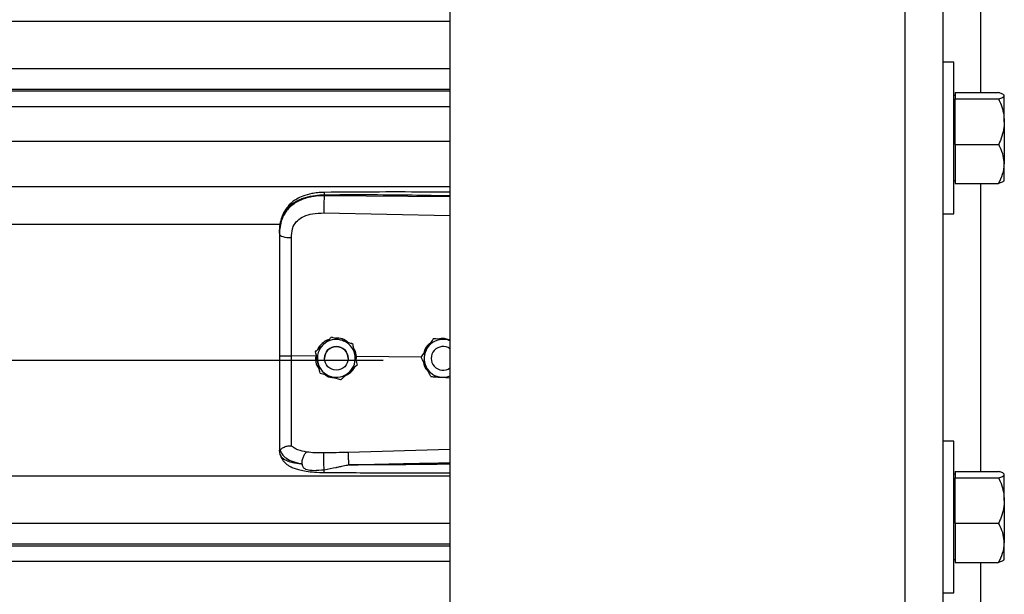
# Model space of a CAD drawing. Header units: inches. Extents: x 170 to 284, y 215 to 248.
# Tile 719 of 1056: x 231.002 to 231.446, y 223.145 to 223.405. Entities that reach past the tile are written whole.
import ezdxf

# ---------------------------------------------------------------- set-up
doc = ezdxf.new("R2010")
doc.units = ezdxf.units.IN
doc.header["$LTSCALE"] = 0.25
doc.header["$MEASUREMENT"] = 0
doc.layers.add('RH FRONT OF HOOD', color=7, linetype='Continuous')

msp = doc.modelspace()

# ---------------------------------------------------------------- linework, layer by layer
at = {"layer": 'RH FRONT OF HOOD'}
for p, q in [((231.401380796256, 224.3701573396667), (231.401380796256, 220.1328032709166)), ((231.418501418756, 224.3701573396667), (231.418501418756, 220.1328032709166)), ((231.1959333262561, 224.3332527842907), (231.195933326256, 220.1328032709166)), ((231.435622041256, 223.5027795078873), (231.435622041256, 223.3720243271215)), ((227.163613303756, 223.4042282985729), (231.1959333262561, 223.4042282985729)), ((227.163613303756, 223.3828493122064), (231.1959333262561, 223.3828493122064)), ((231.423569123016, 223.3857215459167), (231.418501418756, 223.3857215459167)), ((231.423569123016, 223.3514803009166), (231.423569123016, 223.3857215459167)), ((231.1959333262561, 223.3733640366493), (227.163613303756, 223.3733640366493)), ((227.163613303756, 223.3727246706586), (231.1959333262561, 223.3727246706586)), ((231.424116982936, 223.3707410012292), (231.423569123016, 223.3707410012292)), ((231.424116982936, 223.3720243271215), (231.424116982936, 223.370577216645)), ((231.424116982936, 223.3720243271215), (231.443771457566, 223.3720243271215)), ((231.424116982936, 223.370577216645), (231.424116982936, 223.3691301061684)), ((231.424116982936, 223.3588580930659), (231.424116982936, 223.3691301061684)), ((231.424116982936, 223.3691301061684), (231.443771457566, 223.3691301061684)), ((231.446339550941, 223.3707410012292), (231.4461474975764, 223.3709638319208)), ((231.446339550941, 223.370577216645), (231.446339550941, 223.3707410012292)), ((231.446339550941, 223.3588580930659), (231.446339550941, 223.370577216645)), ((227.163613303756, 223.3657065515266), (231.1959333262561, 223.3657065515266)), ((231.424116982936, 223.3485860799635), (231.424116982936, 223.3588580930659)), ((231.446339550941, 223.3588580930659), (231.446339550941, 223.3397611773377)), ((231.423569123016, 223.3172390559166), (231.423569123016, 223.3514803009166)), ((227.163613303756, 223.3500224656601), (231.1959333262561, 223.3500224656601)), ((231.424116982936, 223.3485860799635), (231.424116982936, 223.3397611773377)), ((231.424116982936, 223.3485860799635), (231.443771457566, 223.3485860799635)), ((231.424116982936, 223.3397611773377), (231.424116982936, 223.3309362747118)), ((231.446339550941, 223.3322196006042), (231.446339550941, 223.3397611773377)), ((227.163613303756, 223.3296344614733), (231.1959333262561, 223.3296344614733)), ((231.423569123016, 223.3322196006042), (231.424116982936, 223.3322196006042)), ((231.424116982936, 223.3309362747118), (231.443771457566, 223.3309362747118)), ((231.435622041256, 223.3309362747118), (231.435622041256, 223.2008181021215)), ((231.4461474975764, 223.3319967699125), (231.446339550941, 223.3322196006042)), ((231.1390860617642, 223.3254228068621), (231.1390860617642, 223.3258341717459)), ((231.195933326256, 223.3248861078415), (231.1390860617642, 223.3254228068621)), ((231.1389900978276, 223.3176339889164), (231.195933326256, 223.3164244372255)), ((231.418501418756, 223.3172390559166), (231.423569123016, 223.3172390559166)), ((227.2401614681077, 223.3125588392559), (231.119382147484, 223.3125588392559)), ((231.118890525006, 223.3084995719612), (231.118890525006, 223.30801125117)), ((231.142461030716, 223.2615676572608), (231.142461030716, 223.2615660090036)), ((231.1518791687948, 223.2585670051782), (231.1518791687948, 223.2585653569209)), ((231.1884045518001, 223.2607712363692), (231.1884045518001, 223.2607728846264)), ((231.1894534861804, 223.2607050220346), (231.1884045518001, 223.2607728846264)), ((231.1351533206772, 223.2549116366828), (231.1351533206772, 223.2549099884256)), ((231.135447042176, 223.2535659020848), (231.1352617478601, 223.2529763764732)), ((227.193781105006, 223.2511663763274), (231.165765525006, 223.2511663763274)), ((231.1352617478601, 223.2529763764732), (231.1243481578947, 223.2530808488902)), ((231.1352617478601, 223.2529763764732), (231.1352639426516, 223.2529762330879)), ((231.1392212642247, 223.2519090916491), (231.1392212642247, 223.2519083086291)), ((231.1499216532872, 223.2519083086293), (231.1499216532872, 223.2519090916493)), ((231.1536994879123, 223.2527997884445), (231.1531514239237, 223.2527457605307)), ((231.1536023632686, 223.2506823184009), (231.1536994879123, 223.2527997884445)), ((231.1536994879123, 223.2527997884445), (231.153701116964, 223.2527998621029)), ((231.1829331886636, 223.2525200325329), (231.153701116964, 223.2527998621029)), ((231.1539895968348, 223.2489103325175), (231.1539895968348, 223.2489086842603)), ((231.1829192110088, 223.2525483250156), (231.1829192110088, 223.2525499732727)), ((231.1874329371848, 223.2519090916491), (231.1874329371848, 223.2519083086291)), ((231.1922297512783, 223.2433666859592), (231.195933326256, 223.2431269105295)), ((231.423569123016, 223.2145153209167), (231.418501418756, 223.2145153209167)), ((231.423569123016, 223.1802740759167), (231.423569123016, 223.2145153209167)), ((231.118890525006, 223.2109581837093), (231.118890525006, 223.2104293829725)), ((231.1192302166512, 223.2084442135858), (231.118890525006, 223.2104293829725)), ((231.195933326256, 223.2107527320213), (231.1499976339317, 223.2094209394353)), ((231.424116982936, 223.2008181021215), (231.424116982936, 223.1993709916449)), ((231.424116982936, 223.2008181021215), (231.443771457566, 223.2008181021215)), ((227.163613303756, 223.1987808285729), (231.1959333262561, 223.1987808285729)), ((231.424116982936, 223.1995347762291), (231.423569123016, 223.1995347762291)), ((231.424116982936, 223.1993709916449), (231.424116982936, 223.1979238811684)), ((231.424116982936, 223.187651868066), (231.424116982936, 223.1979238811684)), ((231.424116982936, 223.1979238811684), (231.443771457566, 223.1979238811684)), ((231.446339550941, 223.1995347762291), (231.4461474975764, 223.1997576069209)), ((231.446339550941, 223.1993709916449), (231.446339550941, 223.1995347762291)), ((231.446339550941, 223.187651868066), (231.446339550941, 223.1993709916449)), ((231.424116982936, 223.1773798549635), (231.424116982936, 223.187651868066)), ((231.446339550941, 223.187651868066), (231.446339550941, 223.1685549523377)), ((231.423569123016, 223.1460328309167), (231.423569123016, 223.1802740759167)), ((227.163613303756, 223.1774018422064), (231.1959333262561, 223.1774018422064)), ((231.424116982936, 223.1773798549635), (231.424116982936, 223.1685549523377)), ((231.424116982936, 223.1773798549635), (231.443771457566, 223.1773798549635)), ((231.1959333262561, 223.1679165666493), (227.163613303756, 223.1679165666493)), ((227.163613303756, 223.1672772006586), (231.1959333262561, 223.1672772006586)), ((231.424116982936, 223.1685549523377), (231.424116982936, 223.1597300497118)), ((231.446339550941, 223.1610133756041), (231.446339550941, 223.1685549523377)), ((227.163613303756, 223.1602590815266), (231.1959333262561, 223.1602590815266)), ((231.423569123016, 223.1610133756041), (231.424116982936, 223.1610133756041)), ((231.4461474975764, 223.1607905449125), (231.446339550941, 223.1610133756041)), ((231.424116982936, 223.1597300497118), (231.443771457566, 223.1597300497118)), ((231.435622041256, 223.1597300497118), (231.435622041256, 223.0296118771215)), ((231.418501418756, 223.1460328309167), (231.423569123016, 223.1460328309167))]:
    msp.add_line(p, q, dxfattribs=at)
at = {"layer": 'RH FRONT OF HOOD', "flags": 128}
msp.add_lwpolyline([(231.118890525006, 223.30801125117), (231.1189944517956, 223.3077155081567), (231.1193024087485, 223.3074306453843), (231.119803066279, 223.3071671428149), (231.1204780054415, 223.3069346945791), (231.121302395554, 223.3067418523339), (231.1222459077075, 223.3065957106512), (231.1232738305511, 223.3065016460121), (231.124348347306, 223.3064631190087)], dxfattribs=at)
at = {"layer": 'RH FRONT OF HOOD'}
msp.add_circle((231.1445714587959, 223.2519083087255), 0.005350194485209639, dxfattribs=at)
for centre, radius, start, end in [((231.1445714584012, 223.2519090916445), 0.008560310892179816, 132.3279357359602, 192.3279369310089), ((231.1445714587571, 223.2519090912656), 0.008560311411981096, 72.32793711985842, 132.3279357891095), ((231.1445714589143, 223.2519090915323), 0.008560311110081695, 12.32793744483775, 72.32793758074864), ((231.192783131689, 223.2519090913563), 0.008560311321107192, 86.29353550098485, 146.2935346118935), ((231.1927831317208, 223.2519090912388), 0.008560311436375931, 68.40767565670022, 86.29353576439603), ((231.144571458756, 223.2519090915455), 0.005350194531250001, 1.112064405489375e-06, 179.9999988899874), ((231.1445714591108, 223.2519090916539), 0.008560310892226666, 312.3279357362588, 12.32793693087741), ((231.192783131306, 223.2519090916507), 0.008560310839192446, 146.2935348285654, 206.2935362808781), ((231.1927831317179, 223.2519083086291), 0.005350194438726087, 53.92810057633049, 306.0718994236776), ((231.1445714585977, 223.2519090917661), 0.008560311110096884, 192.3279374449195, 252.3279375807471), ((231.1445714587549, 223.2519090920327), 0.008560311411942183, 252.3279371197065, 312.3279357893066), ((231.1927831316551, 223.2519090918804), 0.008560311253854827, 206.293536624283, 266.2935360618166), ((231.1927831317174, 223.251909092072), 0.008560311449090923, 266.2935357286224, 291.592324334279)]:
    msp.add_arc(centre, radius, start, end, dxfattribs=at)
for points, knots in [([(231.446339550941, 223.370577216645), (231.446241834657, 223.3707797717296), (231.4460428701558, 223.3711922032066), (231.4448910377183, 223.371671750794), (231.4440237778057, 223.3719448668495), (231.443771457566, 223.3720243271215)], [0, 0, 0, 0, 0.406290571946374, 0.8272664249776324, 1, 1, 1, 1]), ([(231.443771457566, 223.3691301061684), (231.4444460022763, 223.3693551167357), (231.4458196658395, 223.3698133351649), (231.4463348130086, 223.3703137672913), (231.4463394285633, 223.3705704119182), (231.446339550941, 223.370577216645)], [0, 0, 0, 0, 0.4843414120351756, 0.986327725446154, 1, 1, 1, 1]), ([(231.443771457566, 223.3691301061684), (231.4441529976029, 223.3682604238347), (231.4450557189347, 223.3662027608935), (231.4460964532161, 223.3627738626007), (231.4462578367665, 223.360174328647), (231.446339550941, 223.3588580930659)], [0, 0, 0, 0, 0.2654599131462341, 0.6280764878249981, 1, 1, 1, 1]), ([(231.446339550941, 223.3588580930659), (231.4463368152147, 223.358622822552), (231.446318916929, 223.357083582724), (231.4458972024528, 223.3542110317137), (231.4448700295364, 223.3510374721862), (231.4440430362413, 223.3491920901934), (231.443771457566, 223.3485860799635)], [0, 0, 0, 0, 0.06653229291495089, 0.4352825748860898, 0.8145508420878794, 1, 1, 1, 1]), ([(231.446339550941, 223.3397611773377), (231.446241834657, 223.3409964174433), (231.4460428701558, 223.3435115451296), (231.4448910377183, 223.3464359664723), (231.4440237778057, 223.3481015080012), (231.443771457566, 223.3485860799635)], [0, 0, 0, 0, 0.4062905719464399, 0.8272664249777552, 1, 1, 1, 1]), ([(231.443771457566, 223.3309362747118), (231.4444460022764, 223.3323084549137), (231.4458196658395, 223.3351028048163), (231.4463348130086, 223.3381545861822), (231.4463394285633, 223.339719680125), (231.446339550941, 223.3397611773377)], [0, 0, 0, 0, 0.4843414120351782, 0.9863277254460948, 1, 1, 1, 1]), ([(231.446080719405, 223.3320543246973), (231.446026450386, 223.3319623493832), (231.4458486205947, 223.3316609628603), (231.4448838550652, 223.331289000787), (231.4440221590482, 223.3310157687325), (231.443771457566, 223.3309362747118)], [0, 0, 0, 0, 0.2374711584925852, 0.7781501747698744, 1, 1, 1, 1]), ([(231.118890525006, 223.3084995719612), (231.118953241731, 223.3098560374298), (231.1190716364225, 223.3124167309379), (231.1200411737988, 223.3159076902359), (231.1213304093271, 223.3183196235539), (231.1226942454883, 223.3200223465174), (231.1237772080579, 223.3210657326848), (231.1248361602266, 223.3218942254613), (231.1258256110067, 223.3225541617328), (231.1270599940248, 223.3232492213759), (231.1286540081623, 223.3239749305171), (231.1313177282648, 223.3248829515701), (231.1348528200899, 223.3256428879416), (231.1377593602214, 223.3257742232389), (231.1390860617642, 223.3258341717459)], [0, 0, 0, 0, 0.1307156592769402, 0.2467609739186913, 0.3577928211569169, 0.4170971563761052, 0.4791482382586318, 0.5177152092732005, 0.5590896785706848, 0.6032945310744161, 0.663348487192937, 0.7353692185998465, 0.8792082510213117, 1, 1, 1, 1]), ([(231.1390860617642, 223.3254228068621), (231.1378701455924, 223.3253895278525), (231.135438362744, 223.3253229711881), (231.1320975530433, 223.3247011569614), (231.1291397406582, 223.3237589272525), (231.1265971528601, 223.32254125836), (231.1243656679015, 223.3209958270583), (231.1224940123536, 223.3191546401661), (231.121013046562, 223.3170243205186), (231.1198374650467, 223.3144551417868), (231.1190446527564, 223.3114032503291), (231.1189419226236, 223.309142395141), (231.118890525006, 223.30801125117)], [0, 0, 0, 0, 0.1111703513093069, 0.2223361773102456, 0.3162781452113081, 0.4102081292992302, 0.5024030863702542, 0.5945790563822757, 0.6845432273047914, 0.7745043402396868, 0.8871807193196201, 0.9999999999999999, 0.9999999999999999, 0.9999999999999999, 0.9999999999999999]), ([(231.1391046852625, 223.326926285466), (231.1381060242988, 223.3268877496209), (231.1362142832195, 223.3268147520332), (231.1329052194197, 223.3262863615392), (231.1296777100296, 223.3253923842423), (231.126930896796, 223.3240881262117), (231.1249450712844, 223.3227654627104), (231.123303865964, 223.3213200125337), (231.1219887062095, 223.3197317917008), (231.1209135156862, 223.3179791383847), (231.1200562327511, 223.3160693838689), (231.1193113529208, 223.313550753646), (231.1190959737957, 223.3116131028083), (231.1189769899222, 223.3105426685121)], [0, 0, 0, 0, 0.0977474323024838, 0.1851607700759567, 0.330612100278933, 0.436467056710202, 0.5083182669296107, 0.5850061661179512, 0.6719760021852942, 0.7307948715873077, 0.8036787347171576, 0.8915444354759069, 1, 1, 1, 1]), ([(231.1390860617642, 223.3254228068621), (231.1390643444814, 223.3248469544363), (231.1390192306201, 223.3236507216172), (231.1389782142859, 223.3214256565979), (231.1389649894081, 223.3192482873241), (231.1389819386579, 223.318158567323), (231.1389900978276, 223.3176339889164)], [0, 0, 0, 0, 0.2406941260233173, 0.4999999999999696, 0.7593058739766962, 1, 1, 1, 1]), ([(231.139104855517, 223.326910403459), (231.1391036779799, 223.3269144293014), (231.139099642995, 223.3269282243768), (231.1390944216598, 223.3268133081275), (231.1390878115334, 223.3265205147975), (231.1390867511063, 223.3261045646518), (231.1390860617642, 223.3258341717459)], [0, 0, 0, 0, 0.09787641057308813, 0.3353863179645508, 0.5679606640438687, 1, 1, 1, 1]), ([(231.1390860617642, 223.3258341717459), (231.1453919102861, 223.3258735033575), (231.1586309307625, 223.3259560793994), (231.1775805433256, 223.3257748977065), (231.1902210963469, 223.3255539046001), (231.195933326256, 223.3254540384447)], [0, 0, 0, 0, 0.332670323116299, 0.6984356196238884, 1, 1, 1, 1]), ([(231.195933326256, 223.3270092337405), (231.1930341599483, 223.3270239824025), (231.1824062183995, 223.3270780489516), (231.1634627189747, 223.3271147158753), (231.1474194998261, 223.3269906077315), (231.1391046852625, 223.326926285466)], [0, 0, 0, 0, 0.1530455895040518, 0.5610439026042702, 1, 1, 1, 1]), ([(231.1247739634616, 223.3103964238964), (231.1247739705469, 223.310396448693), (231.1248765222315, 223.3107553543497), (231.1253717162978, 223.3121615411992), (231.1269077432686, 223.3143642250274), (231.1299747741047, 223.3162674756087), (231.1340909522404, 223.3174791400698), (231.1372437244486, 223.3175787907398), (231.1389900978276, 223.3176339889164)], [0, 0, 0, 0, 4.497367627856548e-06, 0.06509473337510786, 0.261670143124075, 0.475310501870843, 0.7093656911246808, 1, 1, 1, 1]), ([(231.118890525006, 223.30801125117), (231.118890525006, 223.3043810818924), (231.118890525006, 223.2971101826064), (231.118890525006, 223.2860294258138), (231.118890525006, 223.2748468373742), (231.118890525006, 223.2638781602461), (231.118890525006, 223.2566303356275), (231.118890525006, 223.2531505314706)], [0, 0, 0, 0, 0.2027568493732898, 0.4061035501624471, 0.6088604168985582, 0.8122072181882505, 1, 1, 1, 1]), ([(231.124348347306, 223.3064631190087), (231.1244183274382, 223.3077877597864), (231.1244883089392, 223.3091124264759), (231.1247739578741, 223.3103963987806), (231.1247739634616, 223.3103964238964)], [0, 0, 0, 0, 0.9999804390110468, 0.9999999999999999, 0.9999999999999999, 0.9999999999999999, 0.9999999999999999]), ([(231.1243481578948, 223.2530808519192), (231.1243481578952, 223.2530808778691), (231.1243482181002, 223.2564672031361), (231.1243483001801, 223.2635139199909), (231.12434834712, 223.2741871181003), (231.1243483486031, 223.285063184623), (231.1243483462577, 223.295850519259), (231.1243483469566, 223.3029255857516), (231.124348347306, 223.3064631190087)], [0, 0, 0, 0, 1.439079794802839e-06, 0.1877923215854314, 0.3908439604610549, 0.59389561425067, 0.7969478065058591, 1, 1, 1, 1]), ([(231.1351533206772, 223.2549116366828), (231.1356593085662, 223.2553725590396), (231.1366831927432, 223.2563052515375), (231.1379303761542, 223.2574412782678), (231.1386444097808, 223.2580916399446), (231.1388071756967, 223.2582398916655)], [0, 0, 0, 0, 0.4299704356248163, 0.870060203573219, 0.9999999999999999, 0.9999999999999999, 0.9999999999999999, 0.9999999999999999]), ([(231.1351533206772, 223.2549099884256), (231.1356593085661, 223.2553707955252), (231.1366831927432, 223.256303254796), (231.1379303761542, 223.2574391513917), (231.1386444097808, 223.2580895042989), (231.1388071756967, 223.2582377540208)], [0, 0, 0, 0, 0.4299704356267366, 0.8700602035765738, 1, 1, 1, 1]), ([(231.1411817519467, 223.2604025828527), (231.1410465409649, 223.2603724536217), (231.1398947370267, 223.2601157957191), (231.1381374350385, 223.2586570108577), (231.136518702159, 223.2570473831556), (231.1361908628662, 223.2559390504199), (231.1361575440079, 223.2558264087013)], [0, 0, 0, 0, 0.05931474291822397, 0.5052766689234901, 0.9497204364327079, 1, 1, 1, 1]), ([(231.1388071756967, 223.2582398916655), (231.1397477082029, 223.2590965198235), (231.1410021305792, 223.2602390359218), (231.1421690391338, 223.2613017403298), (231.142461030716, 223.2615676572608)], [0, 0, 0, 0, 0.7497733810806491, 1, 1, 1, 1]), ([(231.1388071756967, 223.2582377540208), (231.1397477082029, 223.2590944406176), (231.1410021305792, 223.2602370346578), (231.1421690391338, 223.2613000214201), (231.142461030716, 223.2615660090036)], [0, 0, 0, 0, 0.7497733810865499, 1, 1, 1, 1]), ([(231.142461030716, 223.2615676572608), (231.1428587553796, 223.2614409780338), (231.1443635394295, 223.2609616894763), (231.1459805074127, 223.2604465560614), (231.1471700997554, 223.2600675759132)], [0, 0, 0, 0, 0.264306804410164, 0.9999999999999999, 0.9999999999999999, 0.9999999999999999, 0.9999999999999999]), ([(231.142461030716, 223.2615660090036), (231.1428587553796, 223.2614392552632), (231.1443635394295, 223.2609596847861), (231.1459805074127, 223.2604444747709), (231.1471700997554, 223.2600654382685)], [0, 0, 0, 0, 0.2643068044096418, 1, 1, 1, 1]), ([(231.1498315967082, 223.2592194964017), (231.1494748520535, 223.2595095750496), (231.1483112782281, 223.2604557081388), (231.1462597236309, 223.2610232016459), (231.1446901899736, 223.2610270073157), (231.1441542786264, 223.2610283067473)], [0, 0, 0, 0, 0.2255168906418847, 0.7355556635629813, 1, 1, 1, 1]), ([(231.1471700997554, 223.2600675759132), (231.1473564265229, 223.2600082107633), (231.1488137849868, 223.2595438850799), (231.1504118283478, 223.2590346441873), (231.1517362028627, 223.2586125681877), (231.1518791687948, 223.2585670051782)], [0, 0, 0, 0, 0.1156468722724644, 0.90453427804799, 1, 1, 1, 1]), ([(231.1471700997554, 223.2600654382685), (231.1473564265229, 223.2600060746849), (231.1488137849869, 223.2595417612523), (231.1504118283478, 223.2590327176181), (231.1517362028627, 223.258610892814), (231.1518791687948, 223.2585653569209)], [0, 0, 0, 0, 0.1156468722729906, 0.9045342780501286, 1, 1, 1, 1]), ([(231.1518791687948, 223.2585670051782), (231.1520252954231, 223.2578984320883), (231.1523209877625, 223.256545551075), (231.1526811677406, 223.254897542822), (231.1528873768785, 223.253953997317), (231.1529343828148, 223.2537389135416)], [0, 0, 0, 0, 0.4299704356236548, 0.870060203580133, 0.9999999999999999, 0.9999999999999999, 0.9999999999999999, 0.9999999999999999]), ([(231.1518791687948, 223.2585653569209), (231.1520252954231, 223.2578966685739), (231.1523209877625, 223.2565435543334), (231.1526811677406, 223.2548954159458), (231.1528873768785, 223.2539518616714), (231.1529343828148, 223.2537367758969)], [0, 0, 0, 0, 0.4299704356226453, 0.8700602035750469, 0.9999999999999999, 0.9999999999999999, 0.9999999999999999, 0.9999999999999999]), ([(231.1870625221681, 223.2587612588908), (231.1867429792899, 223.2585432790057), (231.1855895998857, 223.2577564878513), (231.1844962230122, 223.2561558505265), (231.1841983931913, 223.2547511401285), (231.1841102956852, 223.2543356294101)], [0, 0, 0, 0, 0.2125142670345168, 0.7670631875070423, 1, 1, 1, 1]), ([(231.1884045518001, 223.2607728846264), (231.1880247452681, 223.2602035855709), (231.1872561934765, 223.2590515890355), (231.1863200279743, 223.2576482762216), (231.1857840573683, 223.2568448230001), (231.1856618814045, 223.2566616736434)], [0, 0, 0, 0, 0.4299704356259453, 0.8700602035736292, 0.9999999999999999, 0.9999999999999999, 0.9999999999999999, 0.9999999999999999]), ([(231.1884045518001, 223.2607712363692), (231.1880247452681, 223.2602018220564), (231.1872561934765, 223.2590495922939), (231.1863200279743, 223.2576461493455), (231.1857840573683, 223.2568426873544), (231.1856618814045, 223.2566595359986)], [0, 0, 0, 0, 0.429970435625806, 0.8700602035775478, 0.9999999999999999, 0.9999999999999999, 0.9999999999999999, 0.9999999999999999]), ([(231.1933365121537, 223.2604514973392), (231.192066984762, 223.2605337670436), (231.1903737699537, 223.2606434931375), (231.1887986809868, 223.2607456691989), (231.1884045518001, 223.2607712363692)], [0, 0, 0, 0, 0.749773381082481, 1, 1, 1, 1]), ([(231.1954080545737, 223.2603193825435), (231.1947471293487, 223.2605194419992), (231.1934767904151, 223.2609039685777), (231.1919135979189, 223.2609288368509), (231.1911336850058, 223.2606667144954), (231.1909578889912, 223.2606076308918)], [0, 0, 0, 0, 0.4565421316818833, 0.8775020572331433, 0.9999999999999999, 0.9999999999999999, 0.9999999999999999, 0.9999999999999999]), ([(231.195933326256, 223.2602833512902), (231.1952903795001, 223.2603249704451), (231.1944315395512, 223.2603805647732), (231.1935564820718, 223.2604372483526), (231.1933365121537, 223.2604514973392)], [0, 0, 0, 0, 0.7486223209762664, 1, 1, 1, 1]), ([(231.1362085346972, 223.2500814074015), (231.1359369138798, 223.2513242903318), (231.1355746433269, 223.2529819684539), (231.1352376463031, 223.2545241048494), (231.1351533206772, 223.2549099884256)], [0, 0, 0, 0, 0.7497733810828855, 0.9999999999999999, 0.9999999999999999, 0.9999999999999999, 0.9999999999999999]), ([(231.153701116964, 223.2527998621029), (231.1537011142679, 223.2527998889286), (231.1536030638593, 223.2537754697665), (231.153343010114, 223.2551676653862), (231.1525385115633, 223.2562570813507), (231.1523190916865, 223.2565542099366)], [0, 0, 0, 0, 1.999769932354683e-05, 0.7272642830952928, 1, 1, 1, 1]), ([(231.1529343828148, 223.2537389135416), (231.1532060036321, 223.2524960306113), (231.1535682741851, 223.2508383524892), (231.1539052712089, 223.2492962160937), (231.1539895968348, 223.2489103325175)], [0, 0, 0, 0, 0.7497733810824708, 1, 1, 1, 1]), ([(231.1529343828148, 223.2537367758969), (231.1532060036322, 223.2524939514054), (231.1535682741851, 223.2508363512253), (231.1539052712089, 223.249294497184), (231.1539895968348, 223.2489086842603)], [0, 0, 0, 0, 0.7497733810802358, 1, 1, 1, 1]), ([(231.1856618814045, 223.2566616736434), (231.1849558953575, 223.2556033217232), (231.1840142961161, 223.254191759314), (231.1831383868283, 223.2528785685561), (231.1829192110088, 223.2525499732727)], [0, 0, 0, 0, 0.7497733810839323, 1, 1, 1, 1]), ([(231.1856618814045, 223.2566595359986), (231.1849558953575, 223.2556012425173), (231.184014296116, 223.25418975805), (231.1831383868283, 223.2528768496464), (231.1829192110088, 223.2525483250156)], [0, 0, 0, 0, 0.7497733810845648, 1, 1, 1, 1]), ([(231.118890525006, 223.2531505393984), (231.118890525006, 223.2501132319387), (231.118890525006, 223.2439377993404), (231.118890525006, 223.2351508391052), (231.118890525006, 223.2269842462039), (231.118890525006, 223.2204041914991), (231.118890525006, 223.2150194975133), (231.118890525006, 223.2123189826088), (231.118890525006, 223.2109581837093)], [0, 0, 0, 0, 0.1870908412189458, 0.3803918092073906, 0.5558755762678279, 0.7364481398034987, 0.8671952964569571, 1, 1, 1, 1]), ([(231.1243483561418, 223.2123902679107), (231.1243483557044, 223.2126529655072), (231.1243483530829, 223.2142274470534), (231.1243483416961, 223.2176588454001), (231.1243482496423, 223.2232601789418), (231.1243479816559, 223.2297000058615), (231.1243476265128, 223.2369260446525), (231.1243473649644, 223.244800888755), (231.1243474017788, 223.2503288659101), (231.1243474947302, 223.2530808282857), (231.1243474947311, 223.2530808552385)], [0, 0, 0, 0, 0.03155846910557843, 0.1891461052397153, 0.3467338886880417, 0.50432776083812, 0.6619226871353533, 0.8309600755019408, 0.9999983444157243, 1, 1, 1, 1]), ([(231.1352639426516, 223.2529762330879), (231.1352301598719, 223.252522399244), (231.1351234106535, 223.2510883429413), (231.1355400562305, 223.2489258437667), (231.1364915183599, 223.2475694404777), (231.1368779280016, 223.2470185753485)], [0, 0, 0, 0, 0.2156616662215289, 0.6814629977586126, 1, 1, 1, 1]), ([(231.1372637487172, 223.245253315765), (231.1371176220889, 223.2459218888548), (231.1368219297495, 223.2472747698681), (231.1364617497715, 223.2489227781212), (231.1362555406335, 223.2498663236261), (231.1362085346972, 223.2500814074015)], [0, 0, 0, 0, 0.4299704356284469, 0.8700602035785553, 0.9999999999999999, 0.9999999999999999, 0.9999999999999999, 0.9999999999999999]), ([(231.1539895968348, 223.2489086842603), (231.1534836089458, 223.2484477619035), (231.1524597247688, 223.2475150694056), (231.1512125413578, 223.2463790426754), (231.1504985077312, 223.2457286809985), (231.1503357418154, 223.2455804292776)], [0, 0, 0, 0, 0.4299704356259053, 0.8700602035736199, 0.9999999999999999, 0.9999999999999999, 0.9999999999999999, 0.9999999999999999]), ([(231.1851085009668, 223.2481171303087), (231.185021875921, 223.2482924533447), (231.1843443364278, 223.2496637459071), (231.1836013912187, 223.2511675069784), (231.1829856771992, 223.2524137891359), (231.1829192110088, 223.2525483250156)], [0, 0, 0, 0, 0.1156468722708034, 0.9045342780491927, 1, 1, 1, 1]), ([(231.1838551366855, 223.250653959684), (231.1839036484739, 223.2501920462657), (231.1840502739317, 223.2487959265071), (231.1848959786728, 223.2471994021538), (231.185830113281, 223.2463909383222), (231.1860595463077, 223.2461923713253)], [0, 0, 0, 0, 0.2716700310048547, 0.8211147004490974, 0.9999999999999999, 0.9999999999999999, 0.9999999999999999, 0.9999999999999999]), ([(231.1372637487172, 223.245253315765), (231.1376614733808, 223.2451265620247), (231.1391662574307, 223.2446469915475), (231.1407832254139, 223.2441317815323), (231.1419728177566, 223.2437527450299)], [0, 0, 0, 0, 0.2643068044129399, 1, 1, 1, 1]), ([(231.1394223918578, 223.2445654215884), (231.1395017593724, 223.2444987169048), (231.1403748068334, 223.2437649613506), (231.1419449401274, 223.2432858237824), (231.1433794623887, 223.2432013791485), (231.1437770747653, 223.2431779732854)], [0, 0, 0, 0, 0.0674096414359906, 0.7415101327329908, 1, 1, 1, 1]), ([(231.1503357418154, 223.2455804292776), (231.149395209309, 223.2447238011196), (231.1481407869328, 223.2435812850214), (231.1469738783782, 223.2425185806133), (231.146681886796, 223.2422526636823)], [0, 0, 0, 0, 0.749773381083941, 0.9999999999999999, 0.9999999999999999, 0.9999999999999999, 0.9999999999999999]), ([(231.1489787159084, 223.2443444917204), (231.1494874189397, 223.2446065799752), (231.150893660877, 223.2453310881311), (231.1521341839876, 223.246562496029), (231.1525134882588, 223.2475422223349), (231.1525265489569, 223.2475759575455)], [0, 0, 0, 0, 0.3536960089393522, 0.9777456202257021, 1, 1, 1, 1]), ([(231.1872977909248, 223.2436864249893), (231.1871128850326, 223.2440606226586), (231.1864132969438, 223.2454763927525), (231.1856615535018, 223.2469978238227), (231.1851085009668, 223.2481171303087)], [0, 0, 0, 0, 0.2643068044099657, 1, 1, 1, 1]), ([(231.1419728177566, 223.2437527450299), (231.1421591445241, 223.2436933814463), (231.143616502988, 223.2432290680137), (231.145214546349, 223.2427200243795), (231.1465389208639, 223.2422981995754), (231.146681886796, 223.2422526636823)], [0, 0, 0, 0, 0.1156468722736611, 0.9045342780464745, 0.9999999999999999, 0.9999999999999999, 0.9999999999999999, 0.9999999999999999]), ([(231.1872977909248, 223.2436864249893), (231.187980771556, 223.2436421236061), (231.1893628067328, 223.2435524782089), (231.1910462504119, 223.2434433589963), (231.192010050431, 223.2433809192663), (231.1922297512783, 223.2433666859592)], [0, 0, 0, 0, 0.4299704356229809, 0.8700602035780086, 1, 1, 1, 1]), ([(231.118890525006, 223.2109581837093), (231.1188905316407, 223.2109569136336), (231.118890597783, 223.2109442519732), (231.1188977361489, 223.210840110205), (231.1189961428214, 223.2107617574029), (231.1190838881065, 223.2106918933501)], [0, 0, 0, 0, 0.01193493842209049, 0.1189819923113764, 1, 1, 1, 1]), ([(231.1190833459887, 223.2107076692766), (231.1193589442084, 223.2099856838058), (231.1199250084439, 223.2085027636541), (231.121977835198, 223.2066694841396), (231.1249660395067, 223.2051114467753), (231.1276931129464, 223.204488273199), (231.1290929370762, 223.2041683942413)], [0, 0, 0, 0, 0.2305257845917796, 0.4734878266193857, 0.7297379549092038, 1, 1, 1, 1]), ([(231.1190875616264, 223.2107078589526), (231.1191366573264, 223.2106993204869), (231.1192374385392, 223.2106817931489), (231.1195291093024, 223.2108680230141), (231.1199945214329, 223.2111988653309), (231.1208707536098, 223.2117789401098), (231.1223499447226, 223.2123970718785), (231.1236907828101, 223.2123931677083), (231.124348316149, 223.212391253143)], [0, 0, 0, 0, 0.1136768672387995, 0.2333502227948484, 0.3620694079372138, 0.5019163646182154, 0.7557448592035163, 1, 1, 1, 1]), ([(231.1311825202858, 223.2095662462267), (231.1298089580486, 223.2098540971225), (231.1277245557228, 223.2102909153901), (231.1255487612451, 223.2113316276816), (231.1247497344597, 223.2120369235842), (231.1243483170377, 223.2123912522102)], [0, 0, 0, 0, 0.4901989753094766, 0.743884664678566, 1, 1, 1, 1]), ([(231.1290929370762, 223.2041683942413), (231.1291179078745, 223.2046986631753), (231.1291697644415, 223.2057998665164), (231.1296456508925, 223.2074617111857), (231.1303497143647, 223.2088479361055), (231.130911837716, 223.2093327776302), (231.1311825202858, 223.2095662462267)], [0, 0, 0, 0, 0.2407679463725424, 0.5000000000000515, 0.7592320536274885, 1, 1, 1, 1]), ([(231.1390119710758, 223.2091588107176), (231.1376599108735, 223.2091515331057), (231.134957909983, 223.2091369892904), (231.1324512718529, 223.2094214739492), (231.1311989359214, 223.2095636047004)], [0, 0, 0, 0, 0.5003922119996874, 1, 1, 1, 1]), ([(231.1390973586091, 223.20158832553), (231.139081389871, 223.2018288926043), (231.13904770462, 223.2023363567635), (231.1390028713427, 223.2033464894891), (231.1389658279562, 223.2045339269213), (231.138943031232, 223.2058058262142), (231.138937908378, 223.2070092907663), (231.138950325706, 223.208005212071), (231.1389754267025, 223.2087445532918), (231.1390002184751, 223.2090255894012), (231.1390119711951, 223.2091588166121)], [0, 0, 0, 0, 0.1098512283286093, 0.2317256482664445, 0.3631776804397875, 0.500000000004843, 0.63682231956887, 0.7682743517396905, 0.8901487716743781, 1, 1, 1, 1]), ([(231.1499976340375, 223.2094209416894), (231.1481664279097, 223.2093729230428), (231.1445038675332, 223.2092768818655), (231.1408426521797, 223.2091981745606), (231.1390119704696, 223.2091588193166)], [0, 0, 0, 0, 0.4999797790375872, 1, 1, 1, 1]), ([(231.1499974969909, 223.2094209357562), (231.1499900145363, 223.2091821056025), (231.1499785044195, 223.2088147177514), (231.1499797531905, 223.2079528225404), (231.1499871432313, 223.2071780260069), (231.1500015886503, 223.2063175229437), (231.1500273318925, 223.2051580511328), (231.1500550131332, 223.2043146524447), (231.1500730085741, 223.2037663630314)], [0, 0, 0, 0, 0.2394508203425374, 0.3683426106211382, 0.4999696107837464, 0.6316010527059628, 0.7605056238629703, 0.9999999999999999, 0.9999999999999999, 0.9999999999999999, 0.9999999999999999]), ([(231.1290918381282, 223.2041666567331), (231.1285455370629, 223.2042237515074), (231.1272405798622, 223.2043601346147), (231.1258418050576, 223.2045882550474), (231.1248868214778, 223.2047821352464), (231.1236534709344, 223.2050599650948), (231.1219671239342, 223.2056261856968), (231.1201473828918, 223.2067516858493), (231.1195418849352, 223.2078690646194), (231.1192302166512, 223.2084442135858)], [0, 0, 0, 0, 0.1091879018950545, 0.2608187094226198, 0.3077983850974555, 0.3355235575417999, 0.5627886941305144, 0.7749539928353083, 0.9999999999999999, 0.9999999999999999, 0.9999999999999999, 0.9999999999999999]), ([(231.1192471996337, 223.2083981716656), (231.1194361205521, 223.2078112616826), (231.1197908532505, 223.2067092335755), (231.1208039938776, 223.205290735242), (231.1219330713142, 223.2042147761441), (231.123080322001, 223.2034179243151), (231.1241275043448, 223.2028615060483), (231.1250704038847, 223.2024493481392), (231.1263158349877, 223.2019829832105), (231.1282607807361, 223.2014224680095), (231.1311398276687, 223.2008609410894), (231.13487347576, 223.2004386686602), (231.1376548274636, 223.2003712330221), (231.1391430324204, 223.2003351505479)], [0, 0, 0, 0, 0.098431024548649, 0.1848217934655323, 0.2573083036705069, 0.3158871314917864, 0.3722739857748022, 0.4121400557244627, 0.4615923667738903, 0.5575876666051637, 0.6828759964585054, 0.8303179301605, 1, 1, 1, 1]), ([(231.1500732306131, 223.2037639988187), (231.1539732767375, 223.2038632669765), (231.1622433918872, 223.2040737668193), (231.1753553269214, 223.2043559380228), (231.1863032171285, 223.2045684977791), (231.1933193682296, 223.2046965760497), (231.1954943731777, 223.2047345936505), (231.195933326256, 223.2047422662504)], [0, 0, 0, 0, 0.2551597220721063, 0.5410705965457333, 0.8577348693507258, 0.9712884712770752, 1, 1, 1, 1]), ([(231.1290920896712, 223.2041634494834), (231.1291666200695, 223.2037931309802), (231.1292705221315, 223.203276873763), (231.1296422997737, 223.2026795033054), (231.1300629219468, 223.2022466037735), (231.130866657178, 223.2018020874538), (231.132343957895, 223.2014405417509), (231.1351048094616, 223.2012003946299), (231.1375015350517, 223.2014332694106), (231.1390973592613, 223.2015883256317)], [0, 0, 0, 0, 0.100126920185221, 0.1395859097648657, 0.1897135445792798, 0.2582342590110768, 0.3697357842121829, 0.5803479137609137, 1, 1, 1, 1]), ([(231.1390973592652, 223.2015883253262), (231.1408767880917, 223.2019352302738), (231.1426643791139, 223.2022837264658), (231.1444823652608, 223.2026510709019), (231.1445533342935, 223.2026654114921), (231.1447884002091, 223.2027128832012), (231.1456566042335, 223.2028893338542), (231.1472969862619, 223.2032044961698), (231.1488296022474, 223.203567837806), (231.1497286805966, 223.2037277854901), (231.1498057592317, 223.2037414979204)], [0, 0, 0, 0, 0.5022751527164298, 0.5045790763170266, 0.5086566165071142, 0.5221306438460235, 0.5703313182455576, 0.7514263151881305, 0.9786895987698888, 1, 1, 1, 1]), ([(231.1391431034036, 223.2003570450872), (231.1391424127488, 223.2003501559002), (231.1391358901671, 223.200285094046), (231.13912498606, 223.200474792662), (231.1391108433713, 223.2008016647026), (231.1391021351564, 223.2012342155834), (231.1390982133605, 223.2015249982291), (231.1390973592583, 223.2015883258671)], [0, 0, 0, 0, 0.03436729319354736, 0.324566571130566, 0.6210149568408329, 0.9174633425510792, 1, 1, 1, 1]), ([(231.1391430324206, 223.2003351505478), (231.1433382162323, 223.2003135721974), (231.152313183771, 223.2002674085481), (231.1666555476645, 223.2002258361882), (231.1813905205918, 223.2002016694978), (231.1913453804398, 223.2001981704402), (231.195933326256, 223.2001965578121)], [0, 0, 0, 0, 0.2216322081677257, 0.4741489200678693, 0.7576483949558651, 1, 1, 1, 1]), ([(231.195933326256, 223.2040972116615), (231.1933356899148, 223.204065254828), (231.1882696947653, 223.2040029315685), (231.1807055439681, 223.203922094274), (231.1730533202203, 223.2038528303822), (231.16529531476, 223.2038012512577), (231.1575727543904, 223.2037682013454), (231.1525358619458, 223.2037653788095), (231.150073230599, 223.2037639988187)], [0, 0, 0, 0, 0.1699411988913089, 0.3314248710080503, 0.494842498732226, 0.6705311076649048, 0.8389164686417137, 1, 1, 1, 1]), ([(231.446339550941, 223.1993709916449), (231.446241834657, 223.1995735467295), (231.4460428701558, 223.1999859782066), (231.4448910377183, 223.200465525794), (231.4440237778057, 223.2007386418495), (231.443771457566, 223.2008181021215)], [0, 0, 0, 0, 0.4062905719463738, 0.8272664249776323, 1, 1, 1, 1]), ([(231.443771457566, 223.1979238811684), (231.4444460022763, 223.1981488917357), (231.4458196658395, 223.1986071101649), (231.4463348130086, 223.1991075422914), (231.4463394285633, 223.1993641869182), (231.446339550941, 223.1993709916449)], [0, 0, 0, 0, 0.4843414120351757, 0.9863277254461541, 1, 1, 1, 1]), ([(231.443771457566, 223.1979238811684), (231.4441529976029, 223.1970541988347), (231.4450557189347, 223.1949965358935), (231.4460964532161, 223.1915676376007), (231.4462578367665, 223.1889681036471), (231.446339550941, 223.187651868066)], [0, 0, 0, 0, 0.2654599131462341, 0.6280764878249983, 1, 1, 1, 1]), ([(231.446339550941, 223.187651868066), (231.4463368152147, 223.187416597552), (231.446318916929, 223.185877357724), (231.4458972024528, 223.1830048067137), (231.4448700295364, 223.1798312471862), (231.4440430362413, 223.1779858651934), (231.443771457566, 223.1773798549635)], [0, 0, 0, 0, 0.06653229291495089, 0.4352825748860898, 0.8145508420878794, 1, 1, 1, 1]), ([(231.446339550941, 223.1685549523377), (231.446241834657, 223.1697901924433), (231.4460428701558, 223.1723053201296), (231.4448910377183, 223.1752297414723), (231.4440237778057, 223.1768952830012), (231.443771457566, 223.1773798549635)], [0, 0, 0, 0, 0.4062905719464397, 0.8272664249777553, 1, 1, 1, 1]), ([(231.443771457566, 223.1597300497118), (231.4444460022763, 223.1611022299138), (231.4458196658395, 223.1638965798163), (231.4463348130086, 223.1669483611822), (231.4463394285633, 223.168513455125), (231.446339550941, 223.1685549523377)], [0, 0, 0, 0, 0.4843414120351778, 0.9863277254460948, 1, 1, 1, 1]), ([(231.446080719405, 223.1608480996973), (231.446026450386, 223.1607561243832), (231.4458486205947, 223.1604547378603), (231.4448838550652, 223.160082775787), (231.4440221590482, 223.1598095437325), (231.443771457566, 223.1597300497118)], [0, 0, 0, 0, 0.2374711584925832, 0.7781501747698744, 1, 1, 1, 1])]:
    msp.add_open_spline(points, degree=3, knots=knots, dxfattribs=at)
msp.add_open_spline([(231.1188905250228, 223.2531505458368), (231.1189716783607, 223.2531416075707), (231.1191339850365, 223.2531237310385), (231.1203867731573, 223.2531010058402), (231.122184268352, 223.253084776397), (231.1236264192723, 223.2530821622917), (231.1243474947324, 223.253080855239)], degree=3, dxfattribs=at)

doc.saveas('drawing.dxf')
